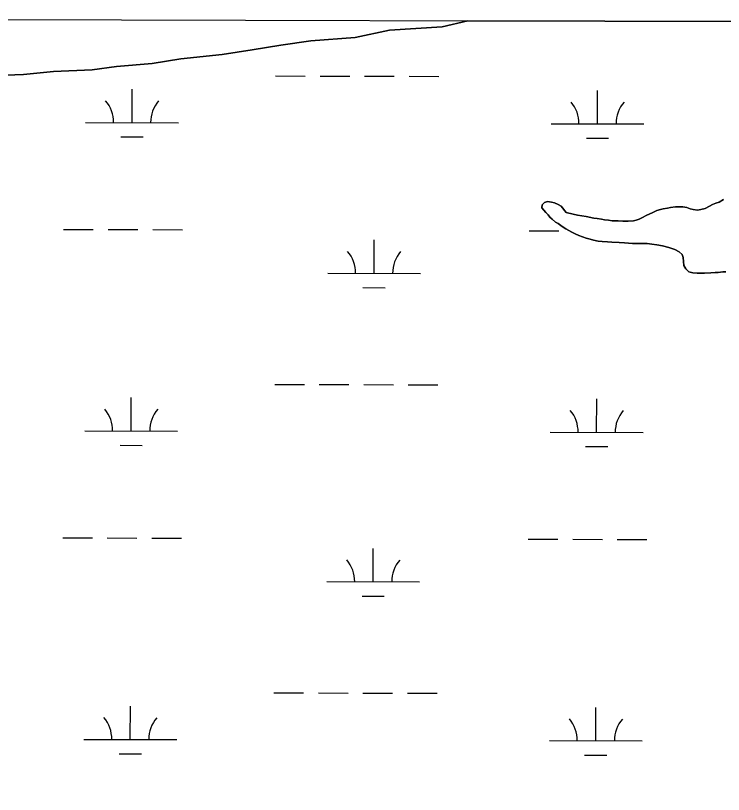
# Model space of a CAD drawing. Extents: x 3161615 to 3199515, y 867541 to 892976.
# Drawn here: x 3167411 to 3168175, y 890355 to 891195 of the extents above; entities that cross this region are included whole.
import ezdxf

# ---------------------------------------------------------------- set-up
doc = ezdxf.new("R2010")
doc.units = 0
for name, color, linetype in [('V-GRID-FRAM', 7, 'Continuous'), ('V-SITE-VEGE', 7, 'Continuous'), ('V-TOPO-SHOR', 7, 'Continuous'), ('V-WETL-SWMP', 7, 'Continuous')]:
    doc.layers.add(name, color=color, linetype=linetype)

msp = doc.modelspace()

# ---------------------------------------------------------------- linework, layer by layer
at = {"layer": 'V-GRID-FRAM'}
msp.add_lwpolyline([(3165877.44, 891195.48), (3197228.98, 891108.84), (3197186.66, 872920.88), (3165819.25, 873007.56), (3165877.44, 891195.48)], dxfattribs=at)
at = {"layer": 'V-SITE-VEGE'}
for p, q in [((3167898.99, 891189.89), (3167871.45, 891183.4)), ((3169353.41, 891185.88), (3167898.99, 891189.89)), ((3167814.41, 891179.84), (3167777.46, 891171.82)), ((3167871.45, 891183.4), (3167814.41, 891179.84)), ((3167777.46, 891171.82), (3167729.67, 891168.34)), ((3167697.32, 891163.44), (3167666.5, 891158.56)), ((3167729.67, 891168.34), (3167697.32, 891163.44)), ((3167634.15, 891153.67), (3167589.46, 891148.67)), ((3167666.5, 891158.56), (3167634.15, 891153.67)), ((3167558.65, 891143.79), (3167520.12, 891140.38)), ((3167589.46, 891148.67), (3167558.65, 891143.79)), ((3167452.29, 891135.19), (3167419.92, 891131.84)), ((3167493.92, 891137.08), (3167452.29, 891135.19)), ((3167520.12, 891140.38), (3167493.92, 891137.08)), ((3167419.92, 891131.84), (3167365.95, 891129.85)), ((3167979.21, 890991.46), (3167981.48, 890993.97)), ((3167981.48, 890993.97), (3167984.73, 890994.96)), ((3167984.73, 890994.96), (3167989.34, 890994.23)), ((3167989.34, 890994.23), (3167992.41, 890993.49)), ((3167992.41, 890993.49), (3167996.44, 890991.8)), ((3168162.92, 890991.64), (3168166.36, 890993.01)), ((3168166.36, 890993.01), (3168169.98, 890994.19)), ((3168169.98, 890994.19), (3168174.56, 890997.1)), ((3167978.85, 890988.01), (3167979.21, 890991.46)), ((3167980.79, 890985.54), (3167978.85, 890988.01)), ((3167982.91, 890983.06), (3167980.79, 890985.54)), ((3167996.44, 890991.8), (3167999.72, 890989.91)), ((3167999.72, 890989.91), (3168004.94, 890983.24)), ((3168097.67, 890982.86), (3168102.63, 890985.2)), ((3168102.63, 890985.2), (3168106.64, 890986.39)), ((3168106.64, 890986.39), (3168109.7, 890986.99)), ((3168109.7, 890986.99), (3168114.1, 890987.79)), ((3168114.1, 890987.79), (3168117.35, 890988.58)), ((3168117.35, 890988.58), (3168122.71, 890989.2)), ((3168122.71, 890989.2), (3168126.16, 890989.23)), ((3168126.16, 890989.23), (3168130.76, 890989.08)), ((3168130.76, 890989.08), (3168135.17, 890988.35)), ((3168135.17, 890988.35), (3168138.63, 890987.04)), ((3168138.63, 890987.04), (3168141.89, 890986.29)), ((3168141.89, 890986.29), (3168146.68, 890985.76)), ((3168146.68, 890985.76), (3168150.13, 890986.17)), ((3168150.13, 890986.17), (3168154.71, 890987.55)), ((3168154.71, 890987.55), (3168159.48, 890990.08)), ((3168159.48, 890990.08), (3168162.92, 890991.64)), ((3167985.43, 890980.4), (3167982.91, 890983.06)), ((3167987.55, 890978.12), (3167985.43, 890980.4)), ((3167990.06, 890975.84), (3167987.55, 890978.12)), ((3167993.54, 890972.81), (3167990.06, 890975.84)), ((3168004.94, 890983.24), (3168012.62, 890981.39)), ((3168012.62, 890981.39), (3168017.23, 890980.28)), ((3168017.23, 890980.28), (3168026.63, 890978.63)), ((3168026.63, 890978.63), (3168034.69, 890976.98)), ((3168034.69, 890976.98), (3168038.33, 890976.63)), ((3168038.33, 890976.63), (3168042.94, 890975.9)), ((3168042.94, 890975.9), (3168046.2, 890975.35)), ((3168080.49, 890974.68), (3168083.74, 890976.04)), ((3168083.74, 890976.04), (3168086.6, 890977.22)), ((3168086.6, 890977.22), (3168092.13, 890980.14)), ((3168092.13, 890980.14), (3168097.67, 890982.86)), ((3167996.23, 890971.1), (3167993.54, 890972.81)), ((3167999.12, 890969.02), (3167996.23, 890971.1)), ((3168001.63, 890967.32), (3167999.12, 890969.02)), ((3168004.71, 890965.62), (3168001.63, 890967.32)), ((3168046.2, 890975.35), (3168050.8, 890974.81)), ((3168050.8, 890974.81), (3168054.63, 890974.27)), ((3168054.63, 890974.27), (3168060.96, 890973.94)), ((3168060.96, 890973.94), (3168066.14, 890973.6)), ((3168066.14, 890973.6), (3168071.69, 890973.84)), ((3168071.69, 890973.84), (3168077.43, 890974.08)), ((3168077.43, 890974.08), (3168080.49, 890974.68)), ((3168007.98, 890963.54), (3168004.71, 890965.62)), ((3168011.25, 890961.84), (3168007.98, 890963.54)), ((3168014.71, 890960.15), (3168011.25, 890961.84)), ((3168018.75, 890958.27), (3168014.71, 890960.15)), ((3168022.79, 890956.76), (3168018.75, 890958.27)), ((3168026.63, 890955.45), (3168022.79, 890956.76)), ((3168030.85, 890954.15), (3168026.63, 890955.45)), ((3168034.5, 890953.41), (3168030.85, 890954.15)), ((3168039.49, 890952.31), (3168034.5, 890953.41)), ((3168043.9, 890951.96), (3168039.49, 890952.31)), ((3168049.65, 890951.43), (3168043.9, 890951.96)), ((3168054.25, 890951.09), (3168049.65, 890951.43)), ((3168062.3, 890950.58), (3168054.25, 890951.09)), ((3168067.86, 890950.24), (3168062.3, 890950.58)), ((3168076.68, 890949.74), (3168067.86, 890950.24)), ((3168083.76, 890949.8), (3168076.68, 890949.74)), ((3168087.21, 890949.63), (3168083.76, 890949.8)), ((3168092.2, 890949.49), (3168087.21, 890949.63)), ((3168097.37, 890948.76), (3168092.2, 890949.49)), ((3168102.93, 890948.23), (3168097.37, 890948.76)), ((3168108.88, 890947.13), (3168102.93, 890948.23)), ((3168115.79, 890945.46), (3168108.88, 890947.13)), ((3168122.33, 890943.03), (3168115.79, 890945.46)), ((3168126.75, 890940.77), (3168122.33, 890943.03)), ((3168130.22, 890937.92), (3168126.75, 890940.77)), ((3168131.21, 890934.67), (3168130.22, 890937.92)), ((3168131.44, 890930.08), (3168131.21, 890934.67)), ((3168131.85, 890925.87), (3168131.44, 890930.08)), ((3168133.99, 890922.24), (3168131.85, 890925.87)), ((3168137.27, 890919.02), (3168133.99, 890922.24)), ((3168141.5, 890918.09), (3168137.27, 890919.02)), ((3168146.1, 890917.75), (3168141.5, 890918.09)), ((3168149.16, 890917.58), (3168146.1, 890917.75)), ((3168154.14, 890917.62), (3168149.16, 890917.58)), ((3168161.04, 890918.06), (3168154.14, 890917.62)), ((3168165.63, 890918.29), (3168161.04, 890918.06)), ((3168168.89, 890918.32), (3168165.63, 890918.29)), ((3168174.06, 890918.94), (3168168.89, 890918.32)), ((3168177.31, 890919.15), (3168174.06, 890918.94))]:
    msp.add_line(p, q, dxfattribs=at)
at = {"layer": 'V-TOPO-SHOR'}
for points in [[(3167993.54, 890972.81), (3167990.06, 890975.84), (3167987.55, 890978.12), (3167985.43, 890980.4), (3167982.91, 890983.06), (3167980.79, 890985.54), (3167978.85, 890988.01), (3167979.21, 890991.46), (3167981.48, 890993.97), (3167984.73, 890994.96), (3167989.34, 890994.23), (3167992.41, 890993.49), (3167996.44, 890991.8), (3167999.72, 890989.91), (3168004.94, 890983.24)], [(3168004.94, 890983.24), (3168012.62, 890981.39), (3168017.23, 890980.28), (3168026.63, 890978.63), (3168034.69, 890976.98), (3168038.33, 890976.63), (3168042.94, 890975.9), (3168046.2, 890975.35), (3168050.8, 890974.81), (3168054.63, 890974.27), (3168060.96, 890973.94), (3168066.14, 890973.6), (3168071.69, 890973.84), (3168077.43, 890974.08), (3168080.49, 890974.68), (3168083.74, 890976.04), (3168086.6, 890977.22), (3168092.13, 890980.14), (3168097.67, 890982.86), (3168102.63, 890985.2), (3168106.64, 890986.39), (3168109.7, 890986.99), (3168114.1, 890987.79), (3168117.35, 890988.58), (3168122.71, 890989.2), (3168126.16, 890989.23), (3168130.76, 890989.08), (3168135.17, 890988.35), (3168138.63, 890987.03), (3168141.89, 890986.29), (3168146.68, 890985.76), (3168150.13, 890986.17), (3168154.71, 890987.55), (3168159.48, 890990.08), (3168162.92, 890991.64), (3168166.36, 890993.01), (3168169.98, 890994.19), (3168174.56, 890997.1)], [(3168177.31, 890919.15), (3168174.06, 890918.94), (3168168.89, 890918.32), (3168165.63, 890918.29), (3168161.04, 890918.06), (3168154.14, 890917.62), (3168149.16, 890917.58), (3168146.1, 890917.75), (3168141.5, 890918.09), (3168137.27, 890919.02), (3168133.99, 890922.24), (3168131.85, 890925.87), (3168131.44, 890930.08), (3168131.21, 890934.67), (3168130.22, 890937.92), (3168126.75, 890940.77), (3168122.33, 890943.03), (3168115.79, 890945.47), (3168108.88, 890947.13), (3168102.93, 890948.23), (3168097.37, 890948.76), (3168092.2, 890949.49), (3168087.21, 890949.63), (3168083.76, 890949.8), (3168076.68, 890949.74), (3168067.86, 890950.24), (3168062.3, 890950.58), (3168054.25, 890951.09), (3168049.65, 890951.43), (3168043.9, 890951.96), (3168039.49, 890952.31), (3168034.5, 890953.41), (3168030.85, 890954.15), (3168026.63, 890955.46), (3168022.79, 890956.76), (3168018.75, 890958.27), (3168014.71, 890960.15), (3168011.25, 890961.84), (3168007.98, 890963.54), (3168004.71, 890965.62), (3168001.63, 890967.32), (3167999.12, 890969.02), (3167996.23, 890971.1), (3167993.54, 890972.81)]]:
    msp.add_lwpolyline(points, dxfattribs=at)
at = {"layer": 'V-WETL-SWMP'}
for p, q in [((3167871.45, 891183.4), (3167898.99, 891189.89)), ((3167898.99, 891189.89), (3169353.42, 891185.88)), ((3167777.46, 891171.82), (3167814.41, 891179.84)), ((3167814.41, 891179.84), (3167871.45, 891183.4)), ((3167729.67, 891168.34), (3167777.46, 891171.82)), ((3167666.5, 891158.56), (3167697.31, 891163.44)), ((3167697.31, 891163.44), (3167729.67, 891168.34)), ((3167589.46, 891148.67), (3167634.15, 891153.67)), ((3167634.15, 891153.67), (3167666.5, 891158.56)), ((3167520.12, 891140.38), (3167558.65, 891143.79)), ((3167558.65, 891143.79), (3167589.46, 891148.67)), ((3167419.92, 891131.84), (3167452.29, 891135.19)), ((3167452.29, 891135.19), (3167493.92, 891137.08)), ((3167493.92, 891137.08), (3167520.12, 891140.38)), ((3167365.95, 891129.85), (3167419.92, 891131.84)), ((3167691.62, 891130.39), (3167723.62, 891130.3)), ((3167739.62, 891130.25), (3167771.62, 891130.17)), ((3167787.62, 891130.12), (3167819.62, 891130.03)), ((3167835.62, 891129.99), (3167867.62, 891129.9)), ((3167536.89, 891080.07), (3167536.99, 891116.07)), ((3168038.79, 891078.69), (3168038.89, 891114.69)), ((3167486.89, 891080.21), (3167586.89, 891079.93)), ((3167988.79, 891078.82), (3168088.79, 891078.55)), ((3167524.84, 891064.67), (3167548.84, 891064.61)), ((3168026.75, 891063.29), (3168050.75, 891063.22)), ((3167981.48, 890993.97), (3167979.2, 890991.46)), ((3167984.73, 890994.96), (3167981.48, 890993.97)), ((3167989.34, 890994.23), (3167984.73, 890994.96)), ((3167992.41, 890993.49), (3167989.34, 890994.23)), ((3167996.44, 890991.8), (3167992.41, 890993.49)), ((3168166.35, 890993.01), (3168162.92, 890991.64)), ((3168169.98, 890994.19), (3168166.35, 890993.01)), ((3168174.56, 890997.1), (3168169.98, 890994.19)), ((3167979.2, 890991.46), (3167978.85, 890988.01)), ((3167978.85, 890988.01), (3167980.79, 890985.54)), ((3167980.79, 890985.54), (3167982.91, 890983.06)), ((3167999.72, 890989.91), (3167996.44, 890991.8)), ((3168004.94, 890983.25), (3167999.72, 890989.91)), ((3168102.63, 890985.2), (3168097.67, 890982.86)), ((3168106.64, 890986.39), (3168102.63, 890985.2)), ((3168109.7, 890986.99), (3168106.64, 890986.39)), ((3168114.1, 890987.79), (3168109.7, 890986.99)), ((3168117.35, 890988.58), (3168114.1, 890987.79)), ((3168122.71, 890989.2), (3168117.35, 890988.58)), ((3168126.16, 890989.23), (3168122.71, 890989.2)), ((3168130.76, 890989.08), (3168126.16, 890989.23)), ((3168135.17, 890988.35), (3168130.76, 890989.08)), ((3168138.63, 890987.03), (3168135.17, 890988.35)), ((3168141.89, 890986.29), (3168138.63, 890987.03)), ((3168146.68, 890985.76), (3168141.89, 890986.29)), ((3168150.13, 890986.17), (3168146.68, 890985.76)), ((3168154.71, 890987.55), (3168150.13, 890986.17)), ((3168159.48, 890990.08), (3168154.71, 890987.55)), ((3168162.92, 890991.64), (3168159.48, 890990.08)), ((3167982.91, 890983.06), (3167985.43, 890980.4)), ((3167985.43, 890980.4), (3167987.55, 890978.12)), ((3167987.55, 890978.12), (3167990.06, 890975.84)), ((3167990.06, 890975.84), (3167993.54, 890972.81)), ((3168012.62, 890981.39), (3168004.94, 890983.25)), ((3168017.23, 890980.28), (3168012.62, 890981.39)), ((3168026.63, 890978.64), (3168017.23, 890980.28)), ((3168034.69, 890976.98), (3168026.63, 890978.64)), ((3168038.33, 890976.63), (3168034.69, 890976.98)), ((3168042.93, 890975.9), (3168038.33, 890976.63)), ((3168046.2, 890975.35), (3168042.93, 890975.9)), ((3168083.74, 890976.04), (3168080.49, 890974.68)), ((3168086.6, 890977.22), (3168083.74, 890976.04)), ((3168092.13, 890980.14), (3168086.6, 890977.22)), ((3168097.67, 890982.86), (3168092.13, 890980.14)), ((3167993.54, 890972.81), (3167996.23, 890971.1)), ((3167996.23, 890971.1), (3167999.12, 890969.02)), ((3167999.12, 890969.02), (3168001.63, 890967.32)), ((3168001.63, 890967.32), (3168004.71, 890965.62)), ((3168050.8, 890974.81), (3168046.2, 890975.35)), ((3168054.63, 890974.27), (3168050.8, 890974.81)), ((3168060.96, 890973.94), (3168054.63, 890974.27)), ((3168066.13, 890973.6), (3168060.96, 890973.94)), ((3168071.69, 890973.84), (3168066.13, 890973.6)), ((3168077.43, 890974.08), (3168071.69, 890973.84)), ((3168080.49, 890974.68), (3168077.43, 890974.08)), ((3167463.16, 890964.84), (3167495.16, 890964.76)), ((3167511.16, 890964.71), (3167543.16, 890964.62)), ((3167559.16, 890964.58), (3167591.16, 890964.49)), ((3167965.07, 890963.46), (3167997.07, 890963.37)), ((3168004.71, 890965.62), (3168007.98, 890963.54)), ((3168007.98, 890963.54), (3168011.25, 890961.84)), ((3168011.25, 890961.84), (3168014.71, 890960.15)), ((3168014.71, 890960.15), (3168018.75, 890958.26)), ((3167797.87, 890917.49), (3167797.97, 890953.49)), ((3168018.75, 890958.26), (3168022.79, 890956.76)), ((3168022.79, 890956.76), (3168026.63, 890955.46)), ((3168026.63, 890955.46), (3168030.85, 890954.15)), ((3168030.85, 890954.15), (3168034.5, 890953.41)), ((3168034.5, 890953.41), (3168039.49, 890952.31)), ((3168039.49, 890952.31), (3168043.9, 890951.96)), ((3168043.9, 890951.96), (3168049.65, 890951.43)), ((3168049.65, 890951.43), (3168054.25, 890951.09)), ((3168054.25, 890951.09), (3168062.3, 890950.58)), ((3168062.3, 890950.58), (3168067.86, 890950.24)), ((3168067.86, 890950.24), (3168076.68, 890949.74)), ((3168076.68, 890949.74), (3168083.76, 890949.8)), ((3168083.76, 890949.8), (3168087.21, 890949.64)), ((3168087.21, 890949.64), (3168092.19, 890949.48)), ((3168092.19, 890949.48), (3168097.37, 890948.76)), ((3168097.37, 890948.76), (3168102.93, 890948.23)), ((3168102.93, 890948.23), (3168108.88, 890947.13)), ((3168108.88, 890947.13), (3168115.79, 890945.47)), ((3168115.79, 890945.47), (3168122.32, 890943.03)), ((3168122.32, 890943.03), (3168126.75, 890940.77)), ((3168126.75, 890940.77), (3168130.22, 890937.92)), ((3168130.22, 890937.92), (3168131.21, 890934.67)), ((3168131.21, 890934.67), (3168131.44, 890930.08)), ((3168131.44, 890930.08), (3168131.85, 890925.87)), ((3168131.85, 890925.87), (3168133.99, 890922.24)), ((3167747.87, 890917.63), (3167847.87, 890917.35)), ((3168133.99, 890922.24), (3168137.27, 890919.02)), ((3168137.27, 890919.02), (3168141.5, 890918.09)), ((3168141.5, 890918.09), (3168146.1, 890917.75)), ((3168146.1, 890917.75), (3168149.16, 890917.58)), ((3168149.16, 890917.58), (3168154.14, 890917.62)), ((3168154.14, 890917.62), (3168161.04, 890918.06)), ((3168161.04, 890918.06), (3168165.63, 890918.29)), ((3168165.63, 890918.29), (3168168.89, 890918.32)), ((3168168.89, 890918.32), (3168174.06, 890918.94)), ((3168174.06, 890918.94), (3168177.31, 890919.16)), ((3167785.83, 890902.09), (3167809.83, 890902.02)), ((3167690.7, 890797.71), (3167722.7, 890797.63)), ((3167738.7, 890797.58), (3167770.7, 890797.49)), ((3167786.7, 890797.45), (3167818.7, 890797.36)), ((3167834.7, 890797.32), (3167866.7, 890797.23)), ((3167535.97, 890747.4), (3167536.07, 890783.4)), ((3168037.87, 890746.01), (3168037.97, 890782.01)), ((3167485.97, 890747.54), (3167585.97, 890747.26)), ((3167987.87, 890746.15), (3168087.87, 890745.87)), ((3167523.93, 890732), (3167547.93, 890731.93)), ((3168025.83, 890730.61), (3168049.83, 890730.55)), ((3167462.24, 890632.17), (3167494.24, 890632.08)), ((3167510.24, 890632.04), (3167542.24, 890631.95)), ((3167558.24, 890631.91), (3167590.24, 890631.82)), ((3167964.15, 890630.78), (3167996.15, 890630.69)), ((3168012.15, 890630.65), (3168044.15, 890630.56)), ((3168060.15, 890630.52), (3168092.15, 890630.43)), ((3167796.96, 890584.82), (3167797.05, 890620.82)), ((3167746.96, 890584.95), (3167846.96, 890584.68)), ((3167784.91, 890569.42), (3167808.91, 890569.35)), ((3167689.78, 890465.04), (3167721.78, 890464.95)), ((3167737.78, 890464.91), (3167769.78, 890464.82)), ((3167785.78, 890464.77), (3167817.78, 890464.69)), ((3167833.78, 890464.64), (3167865.78, 890464.55)), ((3167535.05, 890414.73), (3167535.15, 890450.73)), ((3168036.95, 890413.34), (3168037.05, 890449.34)), ((3167485.05, 890414.86), (3167585.05, 890414.59)), ((3167986.95, 890413.48), (3168086.95, 890413.2)), ((3167523.01, 890399.33), (3167547.01, 890399.26)), ((3168024.91, 890397.94), (3168048.91, 890397.87))]:
    msp.add_line(p, q, dxfattribs=at)
for centre, start, end in [((3167481.65, 891080.7), 359.06985, 40.61351), ((3167592.13, 891080.39), 139.06985, 180.61351), ((3167983.55, 891079.31), 359.06985, 40.61351), ((3168094.04, 891079.01), 139.06985, 180.61351), ((3167742.63, 890918.12), 359.06985, 40.61351), ((3167853.12, 890917.81), 139.06985, 180.61351), ((3167480.73, 890748.03), 359.06985, 40.61351), ((3167591.21, 890747.72), 139.06985, 180.61351), ((3167982.63, 890746.64), 359.06985, 40.61351), ((3168093.12, 890746.33), 139.06985, 180.61351), ((3167741.71, 890585.44), 359.06985, 40.61351), ((3167852.2, 890585.14), 139.06985, 180.61351), ((3167479.81, 890415.35), 359.06985, 40.61351), ((3167590.29, 890415.05), 139.06985, 180.61351), ((3167981.71, 890413.97), 359.06985, 40.61351), ((3168092.2, 890413.66), 139.06985, 180.61351)]:
    msp.add_arc(centre, 35.25, start, end, dxfattribs=at)

doc.saveas('drawing.dxf')
